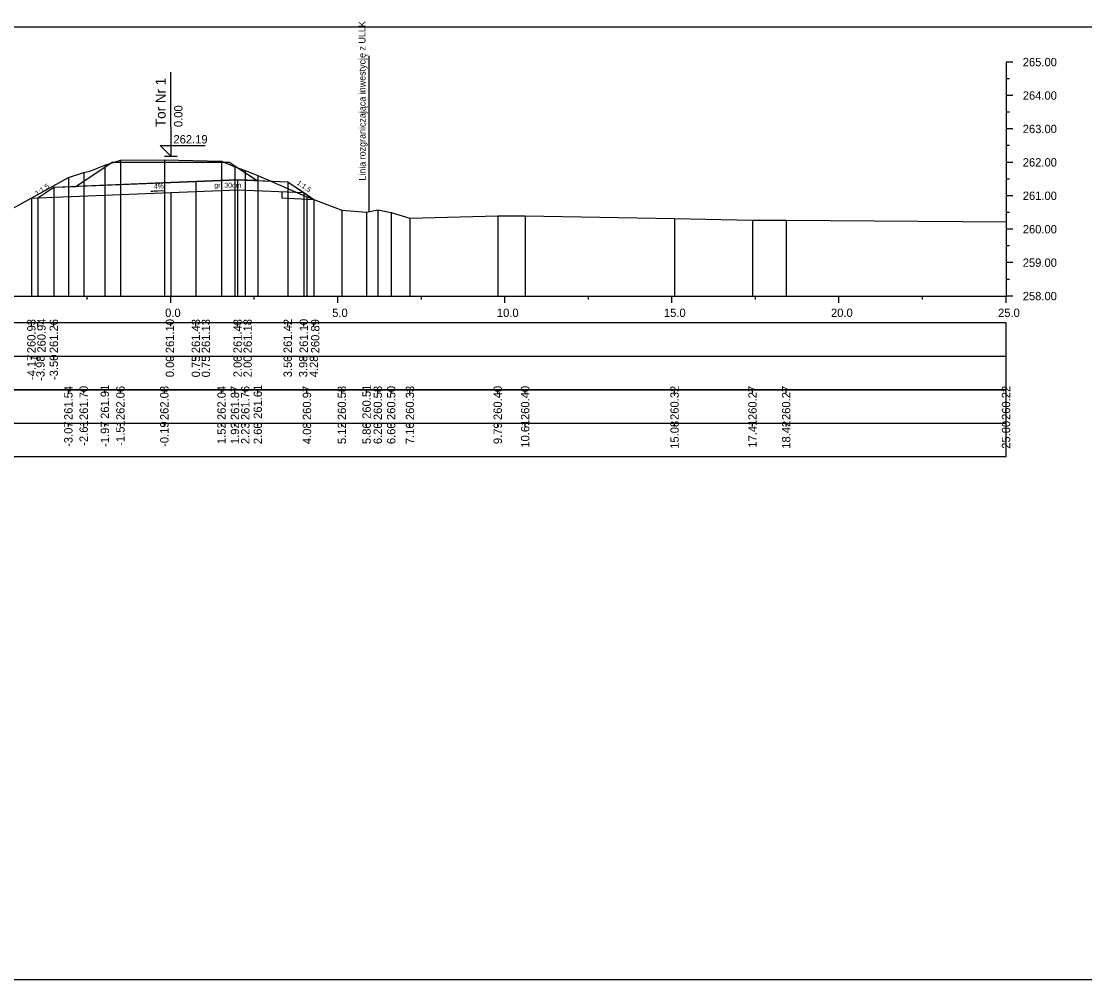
# Model space of a CAD drawing. Extents: x 6516023 to 6560129, y 5513077 to 5529206.
# Drawn here: x 6517250.79 to 6517282.62, y 5513297.27 to 5513325.94 of the extents above; entities that cross this region are included whole.
import ezdxf

# ---------------------------------------------------------------- set-up
doc = ezdxf.new("R2010")
doc.units = 0
for name, color, linetype in [('IR_default', 7, 'Continuous'), ('TOR_PRZEK_P-komponent', 7, 'Continuous'), ('TOR_PRZEK_P-opisy', 7, 'Continuous'), ('TOR_PRZEK_P-schodkowanie+wymiana', 7, 'Continuous'), ('TOR_PRZEK_P-tabelka istniejace', 7, 'Continuous'), ('TOR_PRZEK_P-tabelka projektowane', 7, 'Continuous'), ('TOR_PRZEK_P-teren istniejacy', 7, 'Continuous'), ('TOR_PRZEK_P-tory projektowane', 7, 'Continuous'), ('TOR_PRZEK_P-uklad odniesienia', 7, 'Continuous'), ('TOR_PRZEK_P-warstwa ochronna I', 7, 'Continuous'), ('TOR_PRZEK_P-warstwa ochronna II', 7, 'Continuous'), ('TOR_PS_T-granica PKP-projektowana', 7, 'Continuous'), ('TOR_RAMKI-ramka+tabelka 1', 7, 'Continuous')]:
    doc.layers.add(name, color=color, linetype=linetype)

msp = doc.modelspace()

# ---------------------------------------------------------------- linework, layer by layer
at = {"layer": 'IR_default'}
msp.add_lwpolyline([(6517251.285, 5513320.654), (6517251.763, 5513320.973), (6517251.763, 5513320.973), (6517252.425, 5513320.999), (6517253.513, 5513321.725), (6517254.513, 5513321.725), (6517257.013, 5513321.725), (6517257.846, 5513321.17), (6517258.763, 5513321.133), (6517259.242, 5513320.814), (6517259.546, 5513320.611)], dxfattribs=at)
at = {"layer": 'TOR_PRZEK_P-komponent'}
msp.add_lwpolyline([(6517253.513, 5513321.725), (6517254.513, 5513321.725), (6517257.013, 5513321.725), (6517257.846, 5513321.17), (6517257.263, 5513321.193), (6517256.013, 5513321.143), (6517255.263, 5513321.113), (6517252.425, 5513320.999)], close=True, dxfattribs=at)
at = {"layer": 'TOR_PRZEK_P-opisy'}
msp.add_lwpolyline([(6517255.084, 5513320.868), (6517254.666, 5513320.848), (6517254.834, 5513320.877)], dxfattribs=at)
at = {"layer": 'TOR_PRZEK_P-schodkowanie+wymiana'}
for p, q in [((6517258.59, 5513320.84), (6517258.59, 5513320.659)), ((6517258.59, 5513320.659), (6517259.546, 5513320.611))]:
    msp.add_line(p, q, dxfattribs=at)
at = {"layer": 'TOR_PRZEK_P-tabelka istniejace'}
for p, q in [((6517252.198, 5513314.817), (6517252.198, 5513314.917)), ((6517252.657, 5513314.817), (6517252.657, 5513314.917)), ((6517253.291, 5513314.817), (6517253.291, 5513314.917)), ((6517253.756, 5513314.817), (6517253.756, 5513314.917)), ((6517255.071, 5513314.817), (6517255.071, 5513314.917)), ((6517256.783, 5513314.817), (6517256.783, 5513314.917)), ((6517257.184, 5513314.817), (6517257.184, 5513314.917)), ((6517257.493, 5513314.817), (6517257.493, 5513314.917)), ((6517257.868, 5513314.817), (6517257.868, 5513314.917)), ((6517259.339, 5513314.817), (6517259.339, 5513314.917)), ((6517260.384, 5513314.817), (6517260.384, 5513314.917)), ((6517261.124, 5513314.817), (6517261.124, 5513314.917)), ((6517261.459, 5513314.817), (6517261.459, 5513314.917)), ((6517261.86, 5513314.817), (6517261.86, 5513314.917)), ((6517262.421, 5513314.817), (6517262.421, 5513314.917)), ((6517265.049, 5513314.817), (6517265.049, 5513314.917)), ((6517265.87, 5513314.817), (6517265.87, 5513314.917)), ((6517270.342, 5513314.817), (6517270.342, 5513314.917)), ((6517272.674, 5513314.817), (6517272.674, 5513314.917)), ((6517273.682, 5513314.817), (6517273.682, 5513314.917)), ((6517280.263, 5513314.817), (6517280.263, 5513314.917)), ((6517226.463, 5513313.917), (6517280.263, 5513313.917)), ((6517252.198, 5513313.817), (6517252.198, 5513313.917)), ((6517252.657, 5513313.817), (6517252.657, 5513313.917)), ((6517253.291, 5513313.817), (6517253.291, 5513313.917)), ((6517253.756, 5513313.817), (6517253.756, 5513313.917)), ((6517255.071, 5513313.817), (6517255.071, 5513313.917)), ((6517256.783, 5513313.817), (6517256.783, 5513313.917)), ((6517257.184, 5513313.817), (6517257.184, 5513313.917)), ((6517257.493, 5513313.817), (6517257.493, 5513313.917)), ((6517257.868, 5513313.817), (6517257.868, 5513313.917)), ((6517259.339, 5513313.817), (6517259.339, 5513313.917)), ((6517260.384, 5513313.817), (6517260.384, 5513313.917)), ((6517261.124, 5513313.817), (6517261.124, 5513313.917)), ((6517261.459, 5513313.817), (6517261.459, 5513313.917)), ((6517261.86, 5513313.817), (6517261.86, 5513313.917)), ((6517262.421, 5513313.817), (6517262.421, 5513313.917)), ((6517265.049, 5513313.817), (6517265.049, 5513313.917)), ((6517265.87, 5513313.817), (6517265.87, 5513313.917)), ((6517270.342, 5513313.817), (6517270.342, 5513313.917)), ((6517272.674, 5513313.817), (6517272.674, 5513313.917)), ((6517273.682, 5513313.817), (6517273.682, 5513313.917)), ((6517280.263, 5513313.817), (6517280.263, 5513313.917))]:
    msp.add_line(p, q, dxfattribs=at)
for points in [[(6517253.756, 5513321.781), (6517253.756, 5513317.917), (6517253.756, 5513317.787), (6517253.756, 5513317.717)], [(6517255.071, 5513321.794), (6517255.071, 5513317.917), (6517255.071, 5513317.787), (6517255.071, 5513317.717)], [(6517256.783, 5513321.756), (6517256.783, 5513317.917), (6517256.783, 5513317.787), (6517256.783, 5513317.717)], [(6517252.657, 5513321.416), (6517252.657, 5513317.917), (6517252.657, 5513317.787), (6517252.657, 5513317.717)], [(6517253.291, 5513321.63), (6517253.291, 5513317.917), (6517253.291, 5513317.787), (6517253.291, 5513317.717)], [(6517257.184, 5513321.586), (6517257.184, 5513317.917), (6517257.184, 5513317.787), (6517257.184, 5513317.717)], [(6517257.493, 5513321.474), (6517257.493, 5513317.917), (6517257.493, 5513317.787), (6517257.493, 5513317.717)], [(6517252.198, 5513321.26), (6517252.198, 5513317.917), (6517252.198, 5513317.787), (6517252.198, 5513317.717)], [(6517257.868, 5513321.325), (6517257.868, 5513317.917), (6517257.868, 5513317.787), (6517257.868, 5513317.717)], [(6517259.339, 5513320.69), (6517259.339, 5513317.917), (6517259.339, 5513317.787), (6517259.339, 5513317.717)], [(6517260.384, 5513320.292), (6517260.384, 5513317.917), (6517260.384, 5513317.787), (6517260.384, 5513317.717)], [(6517261.124, 5513320.231), (6517261.124, 5513317.917), (6517261.124, 5513317.787), (6517261.124, 5513317.717)], [(6517261.459, 5513320.296), (6517261.459, 5513317.917), (6517261.459, 5513317.787), (6517261.459, 5513317.717)], [(6517261.86, 5513320.219), (6517261.86, 5513317.917), (6517261.86, 5513317.787), (6517261.86, 5513317.717)], [(6517262.421, 5513320.043), (6517262.421, 5513317.917), (6517262.421, 5513317.787), (6517262.421, 5513317.717)], [(6517265.049, 5513320.114), (6517265.049, 5513317.917), (6517265.049, 5513317.787), (6517265.049, 5513317.717)], [(6517265.87, 5513320.12), (6517265.87, 5513317.917), (6517265.87, 5513317.787), (6517265.87, 5513317.717)], [(6517270.342, 5513320.041), (6517270.342, 5513317.917), (6517270.342, 5513317.787), (6517270.342, 5513317.717)], [(6517272.674, 5513319.986), (6517272.674, 5513317.917), (6517272.674, 5513317.787), (6517272.674, 5513317.717)], [(6517273.682, 5513319.987), (6517273.682, 5513317.917), (6517273.682, 5513317.787), (6517273.682, 5513317.717)], [(6517280.263, 5513319.938), (6517280.263, 5513317.917), (6517280.263, 5513317.787), (6517280.263, 5513317.717)]]:
    msp.add_lwpolyline(points, dxfattribs=at)
msp.add_lwpolyline([(6517226.463, 5513314.917), (6517226.463, 5513312.917), (6517280.263, 5513312.917), (6517280.263, 5513314.917)], close=True, dxfattribs=at)
at = {"layer": 'TOR_PRZEK_P-tabelka projektowane'}
for p, q in [((6517251.091, 5513316.817), (6517251.091, 5513316.917)), ((6517251.285, 5513316.817), (6517251.285, 5513316.917)), ((6517251.763, 5513316.817), (6517251.763, 5513316.917)), ((6517255.263, 5513316.817), (6517255.263, 5513316.917)), ((6517256.013, 5513316.817), (6517256.013, 5513316.917)), ((6517256.013, 5513316.817), (6517256.013, 5513316.917)), ((6517257.263, 5513316.817), (6517257.263, 5513316.917)), ((6517257.263, 5513316.817), (6517257.263, 5513316.917)), ((6517258.763, 5513316.817), (6517258.763, 5513316.917)), ((6517259.242, 5513316.817), (6517259.242, 5513316.917)), ((6517259.546, 5513316.817), (6517259.546, 5513316.917)), ((6517226.463, 5513315.917), (6517280.263, 5513315.917)), ((6517251.091, 5513315.817), (6517251.091, 5513315.917)), ((6517251.285, 5513315.817), (6517251.285, 5513315.917)), ((6517251.763, 5513315.817), (6517251.763, 5513315.917)), ((6517255.263, 5513315.817), (6517255.263, 5513315.917)), ((6517256.013, 5513315.817), (6517256.013, 5513315.917)), ((6517256.013, 5513315.817), (6517256.013, 5513315.917)), ((6517257.263, 5513315.817), (6517257.263, 5513315.917)), ((6517257.263, 5513315.817), (6517257.263, 5513315.917)), ((6517258.763, 5513315.817), (6517258.763, 5513315.917)), ((6517259.242, 5513315.817), (6517259.242, 5513315.917)), ((6517259.546, 5513315.817), (6517259.546, 5513315.917))]:
    msp.add_line(p, q, dxfattribs=at)
for points in [[(6517256.013, 5513321.143), (6517256.013, 5513317.917), (6517256.013, 5513317.787), (6517256.013, 5513317.717)], [(6517257.263, 5513321.193), (6517257.263, 5513317.917), (6517257.263, 5513317.787), (6517257.263, 5513317.717)], [(6517258.763, 5513321.133), (6517258.763, 5513317.917), (6517258.763, 5513317.787), (6517258.763, 5513317.717)], [(6517251.763, 5513320.973), (6517251.763, 5513317.917), (6517251.763, 5513317.787), (6517251.763, 5513317.717)], [(6517255.263, 5513320.813), (6517255.263, 5513317.917), (6517255.263, 5513317.787), (6517255.263, 5513317.717)], [(6517256.013, 5513320.843), (6517256.013, 5513317.917), (6517256.013, 5513317.787), (6517256.013, 5513317.717)], [(6517257.263, 5513320.893), (6517257.263, 5513317.917), (6517257.263, 5513317.787), (6517257.263, 5513317.717)], [(6517259.242, 5513320.814), (6517259.242, 5513317.917), (6517259.242, 5513317.787), (6517259.242, 5513317.717)], [(6517251.091, 5513320.646), (6517251.091, 5513317.917), (6517251.091, 5513317.787), (6517251.091, 5513317.717)], [(6517251.285, 5513320.654), (6517251.285, 5513317.917), (6517251.285, 5513317.787), (6517251.285, 5513317.717)], [(6517259.546, 5513320.611), (6517259.546, 5513317.917), (6517259.546, 5513317.787), (6517259.546, 5513317.717)]]:
    msp.add_lwpolyline(points, dxfattribs=at)
msp.add_lwpolyline([(6517226.463, 5513316.917), (6517226.463, 5513314.917), (6517280.263, 5513314.917), (6517280.263, 5513316.917)], close=True, dxfattribs=at)
at = {"layer": 'TOR_PRZEK_P-teren istniejacy'}
msp.add_lwpolyline([(6517250.256, 5513320.183), (6517252.198, 5513321.26), (6517252.657, 5513321.416), (6517252.842, 5513321.45), (6517253.291, 5513321.63), (6517253.756, 5513321.781), (6517255.071, 5513321.794), (6517256.783, 5513321.756), (6517257.184, 5513321.586), (6517257.493, 5513321.474), (6517257.717, 5513321.386), (6517257.868, 5513321.325), (6517259.339, 5513320.69), (6517260.384, 5513320.292), (6517261.124, 5513320.231), (6517261.459, 5513320.296), (6517261.86, 5513320.219), (6517262.421, 5513320.043), (6517265.049, 5513320.114), (6517265.87, 5513320.12), (6517270.342, 5513320.041), (6517272.674, 5513319.986), (6517273.682, 5513319.987), (6517280.263, 5513319.938)], dxfattribs=at)
at = {"layer": 'TOR_PRZEK_P-tory projektowane'}
for p, q in [((6517255.263, 5513322.78), (6517255.263, 5513324.413)), ((6517255.263, 5513322.78), (6517255.263, 5513321.903)), ((6517255.263, 5513321.903), (6517254.944, 5513322.222)), ((6517254.944, 5513322.222), (6517256.288, 5513322.222)), ((6517255.072, 5513321.903), (6517255.455, 5513321.903))]:
    msp.add_line(p, q, dxfattribs=at)
at = {"layer": 'TOR_PRZEK_P-uklad odniesienia'}
for p, q in [((6517280.263, 5513324.717), (6517280.263, 5513317.717)), ((6517280.463, 5513324.717), (6517280.263, 5513324.717)), ((6517280.363, 5513324.217), (6517280.263, 5513324.217)), ((6517280.463, 5513323.717), (6517280.263, 5513323.717)), ((6517280.363, 5513323.217), (6517280.263, 5513323.217)), ((6517280.463, 5513322.717), (6517280.263, 5513322.717)), ((6517280.363, 5513322.217), (6517280.263, 5513322.217)), ((6517280.463, 5513321.717), (6517280.263, 5513321.717)), ((6517280.363, 5513321.217), (6517280.263, 5513321.217)), ((6517280.463, 5513320.717), (6517280.263, 5513320.717)), ((6517280.363, 5513320.217), (6517280.263, 5513320.217)), ((6517280.463, 5513319.717), (6517280.263, 5513319.717)), ((6517280.363, 5513319.217), (6517280.263, 5513319.217)), ((6517280.463, 5513318.717), (6517280.263, 5513318.717)), ((6517280.363, 5513318.217), (6517280.263, 5513318.217)), ((6517230.263, 5513317.717), (6517280.263, 5513317.717)), ((6517252.763, 5513317.617), (6517252.763, 5513317.717)), ((6517255.263, 5513317.517), (6517255.263, 5513317.717)), ((6517257.763, 5513317.617), (6517257.763, 5513317.717)), ((6517260.263, 5513317.517), (6517260.263, 5513317.717)), ((6517262.763, 5513317.617), (6517262.763, 5513317.717)), ((6517265.263, 5513317.517), (6517265.263, 5513317.717)), ((6517267.763, 5513317.617), (6517267.763, 5513317.717)), ((6517270.263, 5513317.517), (6517270.263, 5513317.717)), ((6517272.763, 5513317.617), (6517272.763, 5513317.717)), ((6517275.263, 5513317.517), (6517275.263, 5513317.717)), ((6517277.763, 5513317.617), (6517277.763, 5513317.717)), ((6517280.263, 5513317.517), (6517280.263, 5513317.717)), ((6517280.463, 5513317.717), (6517280.263, 5513317.717))]:
    msp.add_line(p, q, dxfattribs=at)
at = {"layer": 'TOR_PRZEK_P-warstwa ochronna I'}
msp.add_lwpolyline([(6517251.285, 5513320.654), (6517255.263, 5513320.813), (6517256.013, 5513320.843), (6517257.263, 5513320.893), (6517259.242, 5513320.814)], dxfattribs=at)
at = {"layer": 'TOR_PRZEK_P-warstwa ochronna II'}
msp.add_lwpolyline([(6517251.091, 5513320.646), (6517251.285, 5513320.654), (6517251.763, 5513320.973), (6517256.013, 5513321.143), (6517257.263, 5513321.193), (6517258.763, 5513321.133), (6517259.546, 5513320.611)], dxfattribs=at)
at = {"layer": 'TOR_PS_T-granica PKP-projektowana'}
msp.add_line((6517261.206, 5513320.247), (6517261.206, 5513324.905), dxfattribs=at)
at = {"layer": 'TOR_RAMKI-ramka+tabelka 1'}
msp.add_lwpolyline([(6517109.813, 5513325.767), (6517357.313, 5513325.767), (6517357.313, 5513297.267), (6517109.813, 5513297.267)], close=True, dxfattribs=at)

# ---------------------------------------------------------------- texts
at = {"layer": 'TOR_PRZEK_P-opisy'}
for s, rotation, p in [('1:1,5', 325.9299, (6517259.022, 5513321.07)), ('1:1,5', 34.0701, (6517251.264, 5513320.712)), ('4%', 0.1515, (6517254.761, 5513320.933))]:
    msp.add_text(s, height=0.15, rotation=rotation, dxfattribs=at).set_placement(p)
at = {"layer": 'TOR_PRZEK_P-tabelka istniejace'}
for s, p in [('261.91', (6517253.416, 5513314.043)), ('261.61', (6517257.993, 5513314.043)), ('260.51', (6517261.249, 5513314.043)), ('261.54', (6517252.323, 5513314.009)), ('261.70', (6517252.782, 5513314.009)), ('262.06', (6517253.881, 5513314.008)), ('262.08', (6517255.196, 5513314.008)), ('262.04', (6517256.908, 5513314.009)), ('261.87', (6517257.309, 5513314.009)), ('261.76', (6517257.618, 5513314.008)), ('260.97', (6517259.464, 5513314.009)), ('260.58', (6517260.509, 5513314.008)), ('260.58', (6517261.584, 5513314.008)), ('260.50', (6517261.985, 5513314.009)), ('260.33', (6517262.546, 5513314.008)), ('260.40', (6517265.174, 5513314.009)), ('260.40', (6517265.995, 5513314.009)), ('260.32', (6517270.467, 5513314.011)), ('260.27', (6517272.799, 5513314.009)), ('260.27', (6517273.807, 5513314.009)), ('260.22', (6517280.388, 5513314.011)), ('-3.07', (6517252.323, 5513313.205)), ('-2.61', (6517252.782, 5513313.239)), ('-1.97', (6517253.416, 5513313.205)), ('-1.51', (6517253.881, 5513313.239)), ('-0.19', (6517255.196, 5513313.205)), ('1.52', (6517256.908, 5513313.29)), ('1.92', (6517257.309, 5513313.29)), ('2.23', (6517257.618, 5513313.288)), ('2.60', (6517257.993, 5513313.289)), ('4.08', (6517259.464, 5513313.288)), ('5.12', (6517260.509, 5513313.29)), ('5.86', (6517261.249, 5513313.288)), ('6.20', (6517261.584, 5513313.289)), ('6.60', (6517261.985, 5513313.289)), ('7.16', (6517262.546, 5513313.288)), ('9.79', (6517265.174, 5513313.289)), ('10.61', (6517265.995, 5513313.183)), ('15.08', (6517270.467, 5513313.148)), ('17.41', (6517272.799, 5513313.183)), ('18.42', (6517273.807, 5513313.15)), ('25.00', (6517280.388, 5513313.149))]:
    msp.add_text(s, height=0.25, rotation=90, dxfattribs=at).set_placement(p)
at = {"layer": 'TOR_PRZEK_P-tabelka projektowane'}
for s, p in [('260.93', (6517251.216, 5513316.008)), ('260.94', (6517251.518, 5513316.025)), ('261.26', (6517251.888, 5513316.008)), ('261.10', (6517255.362, 5513316.009)), ('261.43', (6517256.138, 5513316.008)), ('261.13', (6517256.438, 5513316.008)), ('261.48', (6517257.388, 5513316.008)), ('261.18', (6517257.688, 5513316.008)), ('261.42', (6517258.888, 5513316.011)), ('261.10', (6517259.367, 5513316.013)), ('260.89', (6517259.712, 5513316.005)), ('-4.17', (6517251.216, 5513315.205)), ('-3.98', (6517251.487, 5513315.18)), ('-3.50', (6517251.888, 5513315.205)), ('0.00', (6517255.362, 5513315.289)), ('0.75', (6517256.138, 5513315.287)), ('0.75', (6517256.438, 5513315.287)), ('2.00', (6517257.388, 5513315.289)), ('2.00', (6517257.688, 5513315.289)), ('3.50', (6517258.888, 5513315.289)), ('3.98', (6517259.351, 5513315.288)), ('4.28', (6517259.671, 5513315.288))]:
    msp.add_text(s, height=0.25, rotation=90, dxfattribs=at).set_placement(p)
at = {"layer": 'TOR_PRZEK_P-tory projektowane'}
for s, height, p in [('Tor Nr 1', 0.3, (6517255.109, 5513322.774)), ('0.00', 0.25, (6517255.613, 5513322.773))]:
    msp.add_text(s, height=height, rotation=90, dxfattribs=at).set_placement(p)
msp.add_text('262.19', height=0.25, dxfattribs=at).set_placement((6517255.343, 5513322.283))
at = {"layer": 'TOR_PRZEK_P-uklad odniesienia'}
for s, p in [('265.00', (6517280.763, 5513324.592)), ('264.00', (6517280.763, 5513323.592)), ('263.00', (6517280.763, 5513322.592)), ('262.00', (6517280.763, 5513321.592)), ('261.00', (6517280.763, 5513320.592)), ('260.00', (6517280.763, 5513319.592)), ('259.00', (6517280.763, 5513318.592)), ('258.00', (6517280.763, 5513317.592)), ('0.0', (6517255.094, 5513317.092)), ('5.0', (6517260.094, 5513317.092)), ('10.0', (6517265.024, 5513317.092)), ('15.0', (6517270.024, 5513317.092)), ('20.0', (6517275.024, 5513317.092)), ('25.0', (6517280.024, 5513317.092))]:
    msp.add_text(s, height=0.25, dxfattribs=at).set_placement(p)
at = {"layer": 'TOR_PRZEK_P-warstwa ochronna I'}
msp.add_text('gr. 30cm', height=0.15, dxfattribs=at).set_placement((6517256.566, 5513320.959))
at = {"layer": 'TOR_PS_T-granica PKP-projektowana'}
msp.add_text('Linia rozgraniczająca inwestycję z ULLK', height=0.2, rotation=90.0511, dxfattribs=at).set_placement((6517261.095, 5513321.169))

doc.saveas('drawing.dxf')
